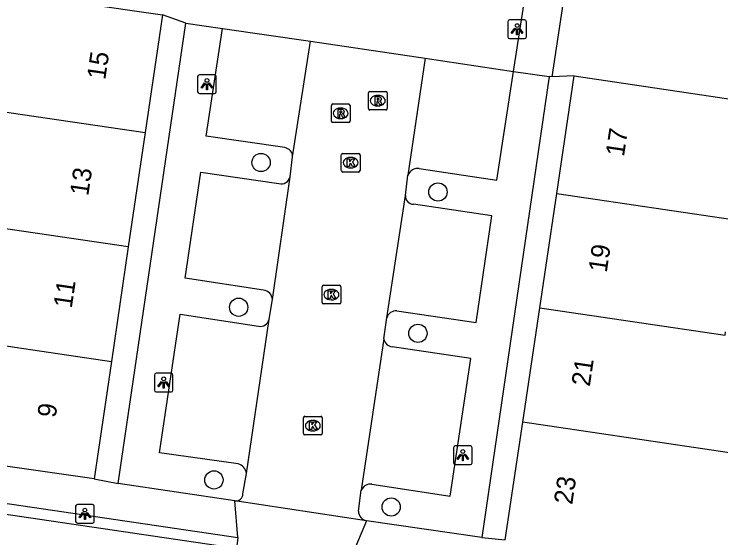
# Model space of a CAD drawing. Extents: x 164150 to 165261, y 382513 to 383432.
# Drawn here: x 164377.35 to 164415.23, y 383217.36 to 383245.45 of the extents above; entities that cross this region are included whole.
import ezdxf

# ---------------------------------------------------------------- set-up
doc = ezdxf.new("R2010")
doc.units = 0
for name, color, linetype in [('IMGEO_Boom', 7, 'Continuous'), ('IMGEO_Groenvoorziening', 7, 'Continuous'), ('IMGEO_Haag', 7, 'Continuous'), ('IMGEO_Kolk', 7, 'Continuous'), ('IMGEO_Lichtpunt', 7, 'Continuous'), ('IMGEO_Pand', 7, 'Continuous'), ('IMGEO_Pand_nummerreeks', 7, 'Continuous'), ('IMGEO_Parkeervlak_open', 7, 'Continuous'), ('IMGEO_Rijbaan_lokaal_open', 7, 'Continuous'), ('IMGEO_Rioolput', 7, 'Continuous'), ('IMGEO_Voetpad_gesloten', 7, 'Continuous'), ('IMGEO_Voetpad_open', 7, 'Continuous')]:
    doc.layers.add(name, color=color, linetype=linetype)

msp = doc.modelspace()

# ---------------------------------------------------------------- linework, layer by layer
at = {"layer": 'IMGEO_Boom'}
for centre in [(164390.587, 383237.491), (164400.064, 383235.909), (164389.382, 383229.728), (164398.991, 383228.326), (164388.058, 383220.466), (164397.559, 383219.011)]:
    msp.add_circle(centre, 0.489, dxfattribs=at)
at = {"layer": 'IMGEO_Groenvoorziening'}
for points in [[(164386.552, 383244.974), (164385.296, 383245.41)], [(164407.364, 383242.133), (164406.195, 383242.078)]]:
    msp.add_lwpolyline(points, dxfattribs=at)
at = {"layer": 'IMGEO_Haag'}
msp.add_lwpolyline([(164389.265, 383216.78), (164352.299, 383222.243)], dxfattribs=at)
at = {"layer": 'IMGEO_Kolk'}
for p, q in [((164394.887, 383237.056), (164394.887, 383237.908)), ((164394.962, 383237.982), (164395.814, 383237.982)), ((164395.375, 383237.762), (164395.4, 383237.762)), ((164395.888, 383237.908), (164395.888, 383237.056)), ((164395.814, 383236.982), (164394.962, 383236.982)), ((164395.398, 383237.202), (164395.373, 383237.202)), ((164393.931, 383230.905), (164394.783, 383230.905)), ((164393.856, 383229.979), (164393.856, 383230.831)), ((164394.344, 383230.685), (164394.369, 383230.685)), ((164394.857, 383230.831), (164394.857, 383229.979)), ((164394.783, 383229.905), (164393.931, 383229.905)), ((164394.367, 383230.125), (164394.342, 383230.125)), ((164392.859, 383222.951), (164392.859, 383223.803)), ((164392.934, 383223.877), (164393.786, 383223.877)), ((164393.86, 383223.803), (164393.86, 383222.951)), ((164393.347, 383223.657), (164393.372, 383223.657)), ((164393.37, 383223.097), (164393.345, 383223.097)), ((164393.786, 383222.877), (164392.934, 383222.877))]:
    msp.add_line(p, q, dxfattribs=at)
for points in [[(164394.887, 383237.056), (164394.887, 383237.908)], [(164394.962, 383237.982), (164395.814, 383237.982)], [(164395.888, 383237.908), (164395.888, 383237.056)], [(164395.208, 383237.682), (164395.331, 383237.682), (164395.331, 383237.531), (164395.461, 383237.682), (164395.625, 383237.682), (164395.479, 383237.531), (164395.632, 383237.282), (164395.48, 383237.282), (164395.395, 383237.446), (164395.331, 383237.379), (164395.331, 383237.282), (164395.208, 383237.282), (164395.208, 383237.682)], [(164395.814, 383236.982), (164394.962, 383236.982)], [(164393.931, 383230.905), (164394.783, 383230.905)], [(164393.856, 383229.979), (164393.856, 383230.831)], [(164394.177, 383230.605), (164394.3, 383230.605), (164394.3, 383230.454), (164394.43, 383230.605), (164394.594, 383230.605), (164394.448, 383230.454), (164394.601, 383230.205), (164394.449, 383230.205), (164394.364, 383230.369), (164394.3, 383230.302), (164394.3, 383230.205), (164394.177, 383230.205), (164394.177, 383230.605)], [(164394.857, 383230.831), (164394.857, 383229.979)], [(164394.783, 383229.905), (164393.931, 383229.905)], [(164392.859, 383222.951), (164392.859, 383223.803)], [(164392.934, 383223.877), (164393.786, 383223.877)], [(164393.86, 383223.803), (164393.86, 383222.951)], [(164393.18, 383223.577), (164393.303, 383223.577), (164393.303, 383223.426), (164393.433, 383223.577), (164393.597, 383223.577), (164393.451, 383223.426), (164393.604, 383223.177), (164393.452, 383223.177), (164393.367, 383223.341), (164393.303, 383223.274), (164393.303, 383223.177), (164393.18, 383223.177), (164393.18, 383223.577)], [(164393.786, 383222.877), (164392.934, 383222.877)]]:
    msp.add_lwpolyline(points, dxfattribs=at)
for centre, start, end in [((164394.964, 383237.906), 91.552, 178.448), ((164394.964, 383237.906), 91.552, 178.448), ((164395.812, 383237.906), 1.552, 88.448), ((164395.812, 383237.906), 1.552, 88.448), ((164394.964, 383237.058), 181.552, 268.448), ((164394.964, 383237.058), 181.552, 268.448), ((164395.812, 383237.058), 271.552, 358.448), ((164395.812, 383237.058), 271.552, 358.448), ((164393.933, 383230.829), 91.552, 178.448), ((164393.933, 383230.829), 91.552, 178.448), ((164394.781, 383230.829), 1.552, 88.448), ((164394.781, 383230.829), 1.552, 88.448), ((164393.933, 383229.981), 181.552, 268.448), ((164393.933, 383229.981), 181.552, 268.448), ((164394.781, 383229.981), 271.552, 358.448), ((164394.781, 383229.981), 271.552, 358.448), ((164392.936, 383223.801), 91.552, 178.448), ((164392.936, 383223.801), 91.552, 178.448), ((164393.784, 383223.801), 1.552, 88.448), ((164393.784, 383223.801), 1.552, 88.448), ((164392.936, 383222.953), 181.552, 268.448), ((164392.936, 383222.953), 181.552, 268.448), ((164393.784, 383222.953), 271.552, 358.448), ((164393.784, 383222.953), 271.552, 358.448)]:
    msp.add_arc(centre, 0.0765, start, end, dxfattribs=at)
for centre, major_axis, ratio, start_param, end_param in [((164395.374, 383237.482), (-0.387, 0.002), 0.722429, 4.712389, 7.853982), ((164395.399, 383237.482), (-0.39, 0.002), 0.717154, 1.570796, 4.712389), ((164394.343, 383230.405), (-0.387, 0.002), 0.722429, 4.712389, 7.853982), ((164394.368, 383230.405), (-0.39, 0.002), 0.717154, 1.570796, 4.712389), ((164393.346, 383223.377), (-0.387, 0.002), 0.722429, 4.712389, 7.853982), ((164393.371, 383223.377), (-0.39, 0.002), 0.717154, 1.570796, 4.712389)]:
    msp.add_ellipse(centre, major_axis=major_axis, ratio=ratio, start_param=start_param, end_param=end_param, dxfattribs=at)
at = {"layer": 'IMGEO_Lichtpunt'}
for p, q in [((164403.807, 383245.041), (164403.807, 383244.234)), ((164403.807, 383245.041), (164403.807, 383244.234)), ((164404.709, 383245.136), (164403.901, 383245.136)), ((164404.709, 383245.136), (164403.901, 383245.136)), ((164404.803, 383244.234), (164404.803, 383245.041)), ((164404.803, 383244.234), (164404.803, 383245.041)), ((164403.901, 383244.14), (164404.709, 383244.14)), ((164403.901, 383244.14), (164404.709, 383244.14)), ((164387.187, 383242.097), (164387.187, 383241.29)), ((164387.187, 383242.097), (164387.187, 383241.29)), ((164388.089, 383242.192), (164387.281, 383242.192)), ((164388.089, 383242.192), (164387.281, 383242.192)), ((164388.183, 383241.29), (164388.183, 383242.097)), ((164388.183, 383241.29), (164388.183, 383242.097)), ((164387.281, 383241.196), (164388.089, 383241.196)), ((164387.281, 383241.196), (164388.089, 383241.196)), ((164384.868, 383226.09), (164384.868, 383225.283)), ((164384.868, 383226.09), (164384.868, 383225.283)), ((164385.77, 383226.185), (164384.962, 383226.185)), ((164385.77, 383226.185), (164384.962, 383226.185)), ((164385.864, 383225.283), (164385.864, 383226.09)), ((164385.864, 383225.283), (164385.864, 383226.09)), ((164384.962, 383225.189), (164385.77, 383225.189)), ((164384.962, 383225.189), (164385.77, 383225.189)), ((164400.9, 383222.192), (164400.9, 383221.385)), ((164400.9, 383222.192), (164400.9, 383221.385)), ((164401.802, 383222.287), (164400.994, 383222.287)), ((164401.802, 383222.287), (164400.994, 383222.287)), ((164401.896, 383221.385), (164401.896, 383222.192)), ((164401.896, 383221.385), (164401.896, 383222.192)), ((164400.994, 383221.291), (164401.802, 383221.291)), ((164400.994, 383221.291), (164401.802, 383221.291)), ((164380.648, 383219.052), (164380.648, 383218.245)), ((164380.648, 383219.052), (164380.648, 383218.245)), ((164381.55, 383219.147), (164380.742, 383219.147)), ((164381.55, 383219.147), (164380.742, 383219.147)), ((164381.644, 383218.245), (164381.644, 383219.052)), ((164381.644, 383218.245), (164381.644, 383219.052)), ((164380.742, 383218.151), (164381.55, 383218.151)), ((164380.742, 383218.151), (164381.55, 383218.151))]:
    msp.add_line(p, q, dxfattribs=at)
for points in [[(164404.181, 383244.705), (164404.22, 383244.677), (164404.032, 383244.415), (164403.994, 383244.442), (164404.181, 383244.705)], [(164404.283, 383244.657), (164404.33, 383244.657), (164404.33, 383244.335), (164404.283, 383244.335), (164404.283, 383244.657)], [(164404.393, 383244.677), (164404.431, 383244.704), (164404.618, 383244.442), (164404.579, 383244.414), (164404.393, 383244.677)], [(164387.561, 383241.761), (164387.6, 383241.733), (164387.412, 383241.471), (164387.374, 383241.498), (164387.561, 383241.761)], [(164387.663, 383241.713), (164387.71, 383241.713), (164387.71, 383241.391), (164387.663, 383241.391), (164387.663, 383241.713)], [(164387.773, 383241.733), (164387.811, 383241.76), (164387.998, 383241.498), (164387.959, 383241.47), (164387.773, 383241.733)], [(164385.242, 383225.754), (164385.281, 383225.726), (164385.093, 383225.464), (164385.055, 383225.491), (164385.242, 383225.754)], [(164385.344, 383225.706), (164385.391, 383225.706), (164385.391, 383225.384), (164385.344, 383225.384), (164385.344, 383225.706)], [(164385.454, 383225.726), (164385.492, 383225.753), (164385.679, 383225.491), (164385.64, 383225.463), (164385.454, 383225.726)], [(164401.274, 383221.856), (164401.313, 383221.828), (164401.125, 383221.566), (164401.087, 383221.593), (164401.274, 383221.856)], [(164401.486, 383221.828), (164401.524, 383221.855), (164401.711, 383221.593), (164401.672, 383221.565), (164401.486, 383221.828)], [(164401.376, 383221.808), (164401.423, 383221.808), (164401.423, 383221.486), (164401.376, 383221.486), (164401.376, 383221.808)], [(164381.022, 383218.716), (164381.061, 383218.688), (164380.873, 383218.426), (164380.835, 383218.453), (164381.022, 383218.716)], [(164381.124, 383218.668), (164381.171, 383218.668), (164381.171, 383218.346), (164381.124, 383218.346), (164381.124, 383218.668)], [(164381.234, 383218.688), (164381.272, 383218.715), (164381.459, 383218.453), (164381.42, 383218.425), (164381.234, 383218.688)]]:
    msp.add_lwpolyline(points, dxfattribs=at)
for centre in [(164404.306, 383244.839), (164387.686, 383241.895), (164385.367, 383225.888), (164401.399, 383221.99), (164381.147, 383218.85)]:
    msp.add_circle(centre, 0.0994, dxfattribs=at)
for centre, start, end in [((164403.901, 383245.041), 90, 180), ((164403.901, 383245.041), 90, 180), ((164404.709, 383245.041), 0, 90), ((164404.709, 383245.041), 0, 90), ((164403.901, 383244.234), 180, 270), ((164403.901, 383244.234), 180, 270), ((164404.709, 383244.234), 270, 0), ((164404.709, 383244.234), 270, 360), ((164387.281, 383242.097), 90, 180), ((164387.281, 383242.097), 90, 180), ((164388.089, 383242.097), 0, 90), ((164388.089, 383242.097), 0, 90), ((164387.281, 383241.29), 180, 270), ((164387.281, 383241.29), 180, 270), ((164388.089, 383241.29), 270, 0), ((164388.089, 383241.29), 270, 360), ((164384.962, 383226.09), 90, 180), ((164384.962, 383226.09), 90, 180), ((164385.77, 383226.09), 0, 90), ((164385.77, 383226.09), 0, 90), ((164384.962, 383225.283), 180, 270), ((164384.962, 383225.283), 180, 270), ((164385.77, 383225.283), 270, 0), ((164385.77, 383225.283), 270, 360), ((164400.994, 383222.192), 90, 180), ((164400.994, 383222.192), 90, 180), ((164401.802, 383222.192), 0, 90), ((164401.802, 383222.192), 0, 90), ((164400.994, 383221.385), 180, 270), ((164400.994, 383221.385), 180, 270), ((164401.802, 383221.385), 270, 0), ((164401.802, 383221.385), 270, 360), ((164380.742, 383219.052), 90, 180), ((164380.742, 383219.052), 90, 180), ((164381.55, 383219.052), 0, 90), ((164381.55, 383219.052), 0, 90), ((164380.742, 383218.245), 180, 270), ((164380.742, 383218.245), 180, 270), ((164381.55, 383218.245), 270, 0), ((164381.55, 383218.245), 270, 360)]:
    msp.add_arc(centre, 0.0946, start, end, dxfattribs=at)
at = {"layer": 'IMGEO_Pand'}
for points in [[(164372.462, 383247.267), (164385.296, 383245.41)], [(164385.296, 383245.41), (164384.37, 383239.095)], [(164406.428, 383235.831), (164407.364, 383242.133)], [(164407.364, 383242.133), (164420.204, 383240.227)], [(164374.458, 383240.337), (164374.49, 383240.557), (164384.37, 383239.095)], [(164384.37, 383239.095), (164383.47, 383232.96)], [(164405.517, 383229.698), (164406.428, 383235.831)], [(164406.428, 383235.831), (164416.347, 383234.363), (164416.317, 383234.156)], [(164383.47, 383232.96), (164373.593, 383234.421), (164373.618, 383234.592)], [(164383.47, 383232.96), (164382.571, 383226.826)], [(164404.606, 383223.565), (164405.517, 383229.698)], [(164405.517, 383229.698), (164415.458, 383228.227), (164415.484, 383228.408)], [(164372.646, 383228.065), (164372.679, 383228.289), (164382.571, 383226.826)], [(164382.571, 383226.826), (164381.646, 383220.521)], [(164403.668, 383217.252), (164404.606, 383223.565)], [(164417.49, 383221.659), (164404.606, 383223.565)], [(164381.646, 383220.521), (164371.75, 383221.936)]]:
    msp.add_lwpolyline(points, dxfattribs=at)
at = {"layer": 'IMGEO_Parkeervlak_open'}
for points in [[(164388.515, 383244.677), (164393.228, 383243.992)], [(164399.376, 383243.084), (164404.121, 383242.364)]]:
    msp.add_lwpolyline(points, dxfattribs=at)
at = {"layer": 'IMGEO_Rijbaan_lokaal_open'}
for points in [[(164392.271, 383237.791), (164393.228, 383243.992)], [(164393.228, 383243.992), (164399.376, 383243.084)], [(164399.376, 383243.084), (164398.451, 383236.816)], [(164392.139, 383236.729), (164392.271, 383237.791)], [(164391.19, 383230.139), (164392.139, 383236.729)], [(164398.328, 383235.725), (164398.451, 383236.816)], [(164397.323, 383229.166), (164398.328, 383235.725)], [(164391.019, 383229.086), (164391.19, 383230.139)], [(164389.805, 383220.809), (164391.019, 383229.086)], [(164397.159, 383228.04), (164397.323, 383229.166)], [(164397.159, 383228.04), (164395.956, 383219.917)], [(164389.616, 383219.719), (164389.805, 383220.809)], [(164395.801, 383218.79), (164395.956, 383219.917)], [(164396.235, 383218.279), (164389.179, 383219.34)]]:
    msp.add_lwpolyline(points, dxfattribs=at)
for centre, radius, start, end in [((164389.233, 383219.719), 0.383, 261.9232, 359.9455), ((164396.331, 383218.8), 0.53, 181.0919, 259.5916)]:
    msp.add_arc(centre, radius, start, end, dxfattribs=at)
at = {"layer": 'IMGEO_Rioolput'}
for p, q in [((164396.341, 383240.382), (164396.341, 383241.234)), ((164396.416, 383241.308), (164397.268, 383241.308)), ((164397.342, 383241.234), (164397.342, 383240.382)), ((164396.829, 383241.088), (164396.854, 383241.088)), ((164394.354, 383239.704), (164394.354, 383240.556)), ((164394.429, 383240.63), (164395.281, 383240.63)), ((164394.842, 383240.41), (164394.867, 383240.41)), ((164395.355, 383240.556), (164395.355, 383239.704)), ((164396.852, 383240.528), (164396.827, 383240.528)), ((164397.268, 383240.308), (164396.416, 383240.308)), ((164395.281, 383239.63), (164394.429, 383239.63)), ((164394.865, 383239.85), (164394.84, 383239.85))]:
    msp.add_line(p, q, dxfattribs=at)
for points in [[(164396.341, 383240.382), (164396.341, 383241.234)], [(164396.416, 383241.308), (164397.268, 383241.308)], [(164397.342, 383241.234), (164397.342, 383240.382)], [(164396.93, 383241.006), (164396.678, 383241.008), (164396.678, 383240.608)], [(164396.678, 383240.608), (164396.802, 383240.608), (164396.802, 383240.77), (164396.813, 383240.77)], [(164396.856, 383240.927), (164396.802, 383240.927), (164396.802, 383240.846)], [(164396.802, 383240.846), (164396.854, 383240.846)], [(164394.354, 383239.704), (164394.354, 383240.556)], [(164394.429, 383240.63), (164395.281, 383240.63)], [(164395.355, 383240.556), (164395.355, 383239.704)], [(164396.86, 383240.741), (164396.931, 383240.608), (164397.071, 383240.608), (164397.006, 383240.734)], [(164394.943, 383240.328), (164394.691, 383240.33), (164394.691, 383239.93)], [(164394.691, 383239.93), (164394.815, 383239.93), (164394.815, 383240.092), (164394.826, 383240.092)], [(164394.869, 383240.249), (164394.815, 383240.249), (164394.815, 383240.168)], [(164394.815, 383240.168), (164394.867, 383240.168)], [(164394.873, 383240.063), (164394.944, 383239.93), (164395.084, 383239.93), (164395.019, 383240.056)], [(164397.268, 383240.308), (164396.416, 383240.308)], [(164395.281, 383239.63), (164394.429, 383239.63)]]:
    msp.add_lwpolyline(points, dxfattribs=at)
for centre, radius, start, end in [((164396.418, 383241.232), 0.0765, 91.552, 178.448), ((164396.418, 383241.232), 0.0765, 91.552, 178.448), ((164397.266, 383241.232), 0.0765, 1.552, 88.448), ((164397.266, 383241.232), 0.0765, 1.552, 88.448), ((164396.812, 383240.717), 0.0533, 26.0293, 88.6989), ((164396.838, 383241.035), 0.19, 274.7715, 282.9687), ((164396.862, 383240.831), 0.0964, 77.0061, 93.1865), ((164396.876, 383240.888), 0.0378, 276.6634, 79.6772), ((164396.929, 383240.896), 0.109, 350.3612, 89.416), ((164396.927, 383240.896), 0.112, 277.5842, 350.9817), ((164396.911, 383240.681), 0.108, 29.5134, 73.7905), ((164394.431, 383240.554), 0.0765, 91.552, 178.448), ((164394.431, 383240.554), 0.0765, 91.552, 178.448), ((164395.279, 383240.554), 0.0765, 1.552, 88.448), ((164395.279, 383240.554), 0.0765, 1.552, 88.448), ((164396.418, 383240.384), 0.0765, 181.552, 268.448), ((164396.418, 383240.384), 0.0765, 181.552, 268.448), ((164397.266, 383240.384), 0.0765, 271.552, 358.448), ((164397.266, 383240.384), 0.0765, 271.552, 358.448), ((164394.825, 383240.039), 0.0533, 26.0293, 88.6989), ((164394.851, 383240.357), 0.19, 274.7715, 282.9687), ((164394.875, 383240.153), 0.0964, 77.0061, 93.1865), ((164394.889, 383240.21), 0.0378, 276.6634, 79.6772), ((164394.942, 383240.218), 0.109, 350.3612, 89.416), ((164394.94, 383240.218), 0.112, 277.5842, 350.9817), ((164394.924, 383240.003), 0.108, 29.5134, 73.7905), ((164394.431, 383239.706), 0.0765, 181.552, 268.448), ((164394.431, 383239.706), 0.0765, 181.552, 268.448), ((164395.279, 383239.706), 0.0765, 271.552, 358.448), ((164395.279, 383239.706), 0.0765, 271.552, 358.448)]:
    msp.add_arc(centre, radius, start, end, dxfattribs=at)
for centre, major_axis, ratio, start_param, end_param in [((164396.828, 383240.808), (-0.387, 0.002), 0.722429, 4.712389, 7.853982), ((164396.853, 383240.808), (-0.39, 0.002), 0.717154, 1.570796, 4.712389), ((164394.841, 383240.13), (-0.387, 0.002), 0.722429, 4.712389, 7.853982), ((164394.866, 383240.13), (-0.39, 0.002), 0.717154, 1.570796, 4.712389)]:
    msp.add_ellipse(centre, major_axis=major_axis, ratio=ratio, start_param=start_param, end_param=end_param, dxfattribs=at)
at = {"layer": 'IMGEO_Voetpad_gesloten'}
for points in [[(164404.121, 383242.364), (164405.939, 383254.161)], [(164406.195, 383242.078), (164407.972, 383253.915)], [(164404.121, 383242.364), (164406.024, 383242.101)], [(164406.195, 383242.078), (164406.024, 383242.101)]]:
    msp.add_lwpolyline(points, dxfattribs=at)
at = {"layer": 'IMGEO_Voetpad_open'}
for points in [[(164382.929, 383220.277), (164386.552, 383244.974)], [(164386.552, 383244.974), (164388.515, 383244.677)], [(164391.855, 383238.288), (164387.647, 383238.908), (164388.515, 383244.677)], [(164399.062, 383237.177), (164403.212, 383236.553), (164404.121, 383242.364)], [(164406.024, 383242.101), (164402.417, 383217.384)], [(164390.717, 383230.65), (164386.526, 383231.287), (164387.361, 383236.973), (164391.542, 383236.357)], [(164397.868, 383229.535), (164402.118, 383228.902), (164402.946, 383234.63), (164398.751, 383235.25)], [(164389.356, 383221.328), (164385.148, 383221.922), (164386.248, 383229.351), (164390.443, 383228.706)], [(164396.515, 383220.234), (164400.726, 383219.603), (164401.826, 383226.971), (164397.603, 383227.603)], [(164352.386, 383222.836), (164389.345, 383217.375)], [(164381.646, 383220.521), (164382.929, 383220.277)], [(164389.179, 383219.34), (164382.929, 383220.277)], [(164389.345, 383217.375), (164389.179, 383219.34)], [(164396.235, 383218.279), (164395.463, 383216.453)], [(164402.417, 383217.384), (164396.235, 383218.279)], [(164389.345, 383217.375), (164389.265, 383216.78)], [(164402.417, 383217.384), (164403.668, 383217.252)]]:
    msp.add_lwpolyline(points, dxfattribs=at)
for centre, radius, start, end in [((164391.796, 383237.816), 0.476, 356.9886, 82.8716), ((164399.001, 383236.583), 0.597, 84.1389, 157.0132), ((164391.659, 383236.834), 0.491, 256.1593, 347.6961), ((164398.77, 383235.693), 0.443, 175.8134, 267.5584), ((164390.664, 383230.126), 0.526, 1.3718, 84.2051), ((164397.821, 383229.017), 0.52, 84.8152, 163.3859), ((164390.536, 383229.192), 0.495, 259.2243, 347.6032), ((164397.697, 383228.142), 0.548, 190.7834, 260.127), ((164389.18, 383220.722), 0.631, 7.9492, 73.7786), ((164396.438, 383219.719), 0.521, 81.4966, 157.6172)]:
    msp.add_arc(centre, radius, start, end, dxfattribs=at)

# ---------------------------------------------------------------- texts
at = {"layer": 'IMGEO_Pand_nummerreeks'}
for s, rotation, p in [('15', 81.6566, (164382.234, 383241.894)), ('17', 81.5512, (164410.032, 383237.776)), ('13', 81.6566, (164381.321, 383235.669)), ('19', 81.5512, (164409.108, 383231.555)), ('11', 81.6566, (164380.437, 383229.643)), ('21', 81.5512, (164408.201, 383225.444)), ('9', 81.6566, (164379.575, 383223.767)), ('23', 81.5512, (164407.26, 383219.112))]:
    msp.add_text(s, height=1, rotation=rotation, dxfattribs=at).set_placement(p)

doc.saveas('drawing.dxf')
